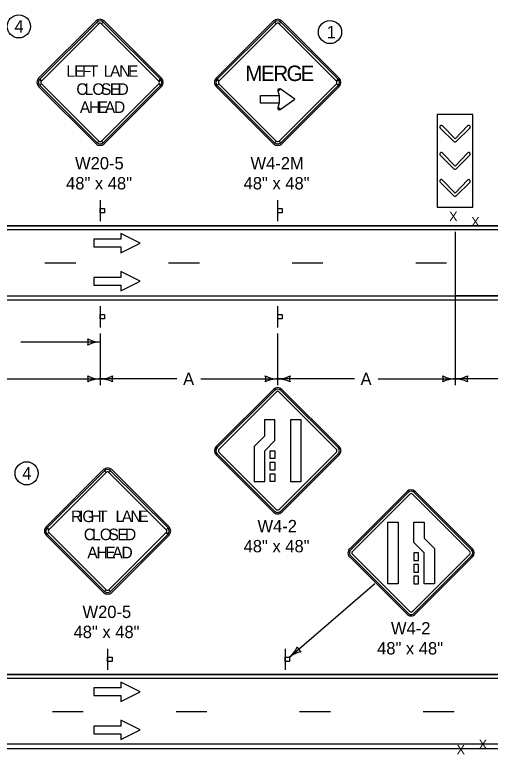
# Model space of a CAD drawing. Extents: x -1403959 to 81668, y -1400582 to 11018.
# Drawn here: x 21668 to 22284, y 6720 to 7678 of the extents above; entities that cross this region are included whole.
import ezdxf

# ---------------------------------------------------------------- set-up
doc = ezdxf.new("R2010")
doc.units = 0
for name, color, linetype in [('North Arrow', 7, 'Continuous'), ('tdBridge', 7, 'Continuous'), ('tdCiAdjCityStreetTxt', 7, 'Continuous'), ('tdCiIntDivCL', 7, 'Continuous'), ('tdCiStrucDataSec', 7, 'Continuous'), ('tdRailNorfolk_South', 7, 'Continuous')]:
    doc.layers.add(name, color=color, linetype=linetype)

# ---------------------------------------------------------------- blocks, each defined once
blk = doc.blocks.new('LT')
at = {"layer": 'tdCiStrucDataSec'}
for centre, radius, start, end in [((-3.56, 0), 1.64, 342.2666, 17.7333), ((0, 4.25), 4.25, 241.9275, 270), ((0, -4.25), 4.25, 90, 118.0725)]:
    blk.add_arc(centre, radius, start, end, dxfattribs=at)

msp = doc.modelspace()

# ---------------------------------------------------------------- linework, layer by layer
at = {"layer": 'North Arrow'}
for centre in [(21673.2, 7663.36), (22076.11, 7656.04), (21683.29, 7084.09)]:
    msp.add_circle(centre, 15, dxfattribs=at)
at = {"layer": 'tdBridge'}
for p, q in [((22438.02, 7314.03), (22238.02, 7314.03)), ((22238.02, 7314.03), (22238.02, 7309.03)), ((22238.02, 7309.03), (22438.02, 7309.03))]:
    msp.add_line(p, q, dxfattribs=at)
for points in [[(21770.34, 7387.5), (21770.34, 7377.5), (21805.34, 7377.5), (21805.34, 7370), (21830.34, 7382.5), (21805.34, 7395), (21805.34, 7387.5), (21770.34, 7387.5)], [(21770.34, 7338.08), (21770.34, 7328.08), (21805.34, 7328.08), (21805.34, 7320.58), (21830.34, 7333.08), (21805.34, 7345.58), (21805.34, 7338.08), (21770.34, 7338.08)], [(21770.34, 6806.02), (21770.34, 6796.02), (21805.34, 6796.02), (21805.34, 6788.52), (21830.34, 6801.02), (21805.34, 6813.52), (21805.34, 6806.02), (21770.34, 6806.02)], [(21770.34, 6756.61), (21770.34, 6746.61), (21805.34, 6746.61), (21805.34, 6739.11), (21830.34, 6751.61), (21805.34, 6764.11), (21805.34, 6756.61), (21770.34, 6756.61)]]:
    msp.add_lwpolyline(points, dxfattribs=at)
at = {"layer": 'tdCiAdjCityStreetTxt'}
for p, q in [((22236.54, 7513.99), (22218.92, 7531.61)), ((22236.54, 7478.7), (22218.92, 7496.32)), ((22236.54, 7443.62), (22218.92, 7461.24)), ((21037.71, 7405.03), (23944.43, 7405.03)), ((21042.71, 7400.03), (23949.43, 7400.03)), ((21032.71, 7314.03), (23939.71, 7314.03)), ((21037.71, 7309.03), (23944.43, 7309.03)), ((21037.5, 6823.56), (23944.21, 6823.56)), ((21042.5, 6818.56), (23949.21, 6818.56)), ((21031.55, 6733.5), (23938.26, 6733.5)), ((21037.5, 6727.56), (23944.21, 6727.56))]:
    msp.add_line(p, q, dxfattribs=at)
for points in [[(22221.82, 7534.53), (22221.9, 7534.45), (22238.02, 7517.49), (22254.15, 7534.47)], [(22257.15, 7531.65), (22257.09, 7531.59), (22239.48, 7513.98), (22239.46, 7513.96)], [(22221.82, 7499.24), (22221.9, 7499.16), (22238.02, 7482.19), (22254.15, 7499.17)], [(22257.15, 7496.35), (22257.09, 7496.29), (22239.48, 7478.69), (22239.46, 7478.67)], [(22221.82, 7464.16), (22221.9, 7464.08), (22238.02, 7447.11), (22254.15, 7464.09)], [(22257.15, 7461.27), (22257.09, 7461.21), (22239.48, 7443.61), (22239.46, 7443.59)], [(21707.04, 7357.03), (21747.04, 7357.03)], [(21867.04, 7357.03), (21907.04, 7357.03)], [(22027.04, 7357.03), (22067.04, 7357.03)], [(22187.04, 7357.03), (22227.04, 7357.03)], [(21716.73, 6775.56), (21756.73, 6775.56)], [(21876.73, 6775.56), (21916.73, 6775.56)], [(22036.73, 6775.56), (22076.73, 6775.56)], [(22196.73, 6775.56), (22236.73, 6775.56)]]:
    msp.add_lwpolyline(points, dxfattribs=at)
for centre, start, end in [((22220.37, 7533.07), 45.09746, 225.28103), ((22255.67, 7533.07), 316.201, 137.36018), ((22238.02, 7515.43), 224.16156, 314.60983), ((22220.37, 7497.78), 45.09746, 225.28103), ((22255.67, 7497.78), 316.201, 137.36018), ((22238.02, 7480.13), 224.16156, 314.60983), ((22220.37, 7462.7), 45.09746, 225.28103), ((22255.67, 7462.7), 316.201, 137.36018), ((22238.02, 7445.05), 224.16156, 314.60983)]:
    msp.add_arc(centre, 2.06, start, end, dxfattribs=at)
at = {"layer": 'tdCiIntDivCL'}
for p, q in [((23944.43, 7405.03), (21037.71, 7405.03)), ((22238.02, 7397), (22238.02, 7198.48)), ((22238.02, 7397), (22238.02, 7198.48)), ((21037.71, 7309.03), (23944.43, 7309.03)), ((21778.45, 7265.16), (21778.45, 7198.48)), ((21778.45, 7265.16), (21778.45, 7198.48)), ((22008.35, 7265.16), (22008.35, 7198.48)), ((22008.35, 7265.16), (22008.35, 7198.48)), ((21675.86, 7254.31), (21778.45, 7254.31)), ((21436.23, 7206.48), (21778.45, 7206.48)), ((21877.93, 7206.48), (21778.45, 7206.48)), ((21908.88, 7206.48), (22008.35, 7206.48)), ((22107.71, 7206.48), (22008.35, 7206.48)), ((22138.66, 7206.48), (22238.02, 7206.48)), ((22321.55, 7206.48), (22238.02, 7206.48)), ((23944.21, 6823.56), (21037.5, 6823.56)), ((21037.5, 6727.56), (23944.21, 6727.56))]:
    msp.add_line(p, q, dxfattribs=at)
at = {"layer": 'tdCiStrucDataSec'}
for p, q in [((21773.15, 7670.33), (21698.9, 7596.08)), ((21774.48, 7669), (21776.69, 7666.79)), ((21780.22, 7666.79), (21782.43, 7669)), ((21858, 7596.08), (21783.76, 7670.33)), ((22003.05, 7670.33), (21928.8, 7596.08)), ((22004.37, 7669), (22006.58, 7666.79)), ((22010.12, 7666.79), (22012.33, 7669)), ((22087.9, 7596.08), (22013.65, 7670.33)), ((21702.44, 7592.54), (21700.23, 7594.75)), ((21856.68, 7594.75), (21854.47, 7592.54)), ((21932.33, 7592.54), (21930.13, 7594.75)), ((22086.57, 7594.75), (22084.36, 7592.54)), ((21698.9, 7585.47), (21773.15, 7511.23)), ((21700.23, 7586.8), (21702.44, 7589.01)), ((21783.76, 7511.23), (21858, 7585.47)), ((21854.47, 7589.01), (21856.68, 7586.8)), ((21928.8, 7585.47), (22003.05, 7511.23)), ((21930.13, 7586.8), (21932.33, 7589.01)), ((22008.45, 7579.82), (22010.38, 7580.46)), ((22010.38, 7580.46), (22011.47, 7582.18)), ((22013.65, 7511.23), (22087.9, 7585.47)), ((22084.36, 7589.01), (22086.57, 7586.8)), ((22010.38, 7557.34), (22008.45, 7557.99)), ((22011.47, 7555.62), (22010.38, 7557.34)), ((21776.69, 7514.76), (21774.48, 7512.55)), ((21782.43, 7512.55), (21780.22, 7514.76)), ((22006.58, 7514.76), (22004.37, 7512.55)), ((22012.33, 7512.55), (22010.12, 7514.76)), ((21928.79, 7118.68), (22003.04, 7192.93)), ((22003.04, 7192.93), (21928.79, 7118.68)), ((21930.12, 7117.36), (22004.36, 7191.6)), ((22006.57, 7189.39), (21932.33, 7115.15)), ((22003.04, 7192.93), (22003.04, 7192.93)), ((22006.57, 7189.39), (22006.57, 7189.4)), ((22084.36, 7115.15), (22010.11, 7189.39)), ((22012.32, 7191.6), (22086.56, 7117.36)), ((22013.64, 7192.93), (22087.89, 7118.68)), ((22087.89, 7118.68), (22013.64, 7192.93)), ((21932.33, 7111.61), (22006.57, 7037.36)), ((22010.11, 7037.36), (22084.36, 7111.61)), ((22003.04, 7033.83), (21928.79, 7108.08)), ((21928.79, 7108.08), (22003.04, 7033.83)), ((22004.36, 7035.15), (21930.12, 7109.4)), ((22086.56, 7109.4), (22012.32, 7035.15)), ((22087.89, 7108.08), (22013.64, 7033.83)), ((22013.64, 7033.83), (22087.89, 7108.08)), ((21782.84, 7088.85), (21708.6, 7014.61)), ((21784.17, 7087.53), (21786.38, 7085.32)), ((21789.91, 7085.32), (21792.12, 7087.53)), ((21867.69, 7014.61), (21793.45, 7088.85)), ((22175.84, 7060.56), (22101.59, 6986.31)), ((22101.59, 6986.31), (22175.84, 7060.56)), ((22177.17, 7059.23), (22102.92, 6984.98)), ((22105.13, 6982.77), (22179.38, 7057.02)), ((22182.91, 7057.02), (22182.91, 7057.02)), ((22182.91, 7057.02), (22257.16, 6982.77)), ((22259.37, 6984.98), (22185.12, 7059.23)), ((22260.7, 6986.31), (22186.45, 7060.56)), ((22186.45, 7060.56), (22260.7, 6986.31)), ((22186.45, 7060.56), (22186.45, 7060.56)), ((21712.13, 7011.07), (21709.92, 7013.28)), ((21709.92, 7005.33), (21712.13, 7007.54)), ((21866.37, 7013.28), (21864.16, 7011.07)), ((21864.16, 7007.54), (21866.37, 7005.33)), ((21708.6, 7004), (21782.84, 6929.75)), ((21793.45, 6929.75), (21867.69, 7004)), ((22102.92, 6977.03), (22177.17, 6902.78)), ((22179.38, 6904.99), (22105.13, 6979.24)), ((22257.16, 6979.24), (22182.91, 6904.99)), ((22185.12, 6902.78), (22259.37, 6977.03)), ((22101.59, 6975.7), (22175.84, 6901.45)), ((22175.84, 6901.45), (22101.59, 6975.7)), ((22186.45, 6901.45), (22260.7, 6975.7)), ((22260.7, 6975.7), (22186.45, 6901.45)), ((22023.76, 6845.89), (22134.13, 6941.23)), ((21786.38, 6933.29), (21784.17, 6931.08)), ((21792.12, 6931.08), (21789.91, 6933.29))]:
    msp.add_line(p, q, dxfattribs=at)
for points in [[(21774.48, 7669), (21700.23, 7594.75), (21702.44, 7592.54), (21776.69, 7666.79), (21774.48, 7669)], [(21856.68, 7594.75), (21782.43, 7669), (21780.22, 7666.79), (21854.47, 7592.54), (21856.68, 7594.75)], [(22004.37, 7669), (21930.13, 7594.75), (21932.33, 7592.54), (22006.58, 7666.79), (22004.37, 7669)], [(22086.57, 7594.75), (22012.33, 7669), (22010.12, 7666.79), (22084.36, 7592.54), (22086.57, 7594.75)], [(21700.23, 7586.8), (21774.48, 7512.55), (21776.69, 7514.76), (21702.44, 7589.01), (21700.23, 7586.8)], [(21782.43, 7512.55), (21856.68, 7586.8), (21854.47, 7589.01), (21780.22, 7514.76), (21782.43, 7512.55)], [(21930.13, 7586.8), (22004.37, 7512.55), (22006.58, 7514.76), (21932.33, 7589.01), (21930.13, 7586.8)], [(22030.69, 7568.9), (22011.47, 7582.18), (22010.38, 7580.46), (22008.45, 7579.82), (22010.44, 7573.9), (22010.44, 7563.9), (22008.45, 7557.99), (22010.38, 7557.34), (22011.47, 7555.62), (22030.69, 7568.9)], [(22012.33, 7512.55), (22086.57, 7586.8), (22084.36, 7589.01), (22010.12, 7514.76), (22012.33, 7512.55)], [(21986.01, 7563.9), (21986.01, 7573.9), (22010.44, 7573.9), (22010.44, 7563.9), (21986.01, 7563.9)], [(22215.08, 7549.17), (22215.08, 7429.17), (22260.96, 7429.17), (22260.96, 7549.17)], [(21991.34, 7132.22), (21978.09, 7118.97), (21978.09, 7073.38), (21991.59, 7073.38), (21991.59, 7113.38), (22004.84, 7126.63), (22004.84, 7153.38), (21991.34, 7153.38)], [(22025.09, 7153.38), (22025.09, 7073.38), (22038.59, 7073.38), (22038.59, 7153.38)], [(21998.84, 7113.38), (22004.84, 7113.38), (22004.84, 7103.38), (21998.84, 7103.38)], [(21998.84, 7098.38), (22004.84, 7098.38), (22004.84, 7088.38), (21998.84, 7088.38)], [(21784.17, 7087.53), (21709.92, 7013.28), (21712.13, 7011.07), (21786.38, 7085.32), (21784.17, 7087.53)], [(21866.37, 7013.28), (21792.12, 7087.53), (21789.91, 7085.32), (21864.16, 7011.07), (21866.37, 7013.28)], [(21998.84, 7083.38), (22004.84, 7083.38), (22004.84, 7073.38), (21998.84, 7073.38)], [(22164.39, 7021.01), (22164.39, 6941), (22150.89, 6941), (22150.89, 7021.01)], [(22198.15, 6999.85), (22211.4, 6986.6), (22211.4, 6941), (22197.9, 6941), (22197.9, 6981.01), (22184.65, 6994.26), (22184.65, 7021.01), (22198.15, 7021.01)], [(21709.92, 7005.33), (21784.17, 6931.08), (21786.38, 6933.29), (21712.13, 7007.54), (21709.92, 7005.33)], [(21792.12, 6931.08), (21866.37, 7005.33), (21864.16, 7007.54), (21789.91, 6933.29), (21792.12, 6931.08)], [(22190.65, 6981.01), (22184.65, 6981.01), (22184.65, 6971.01), (22190.65, 6971.01)], [(22190.65, 6966.01), (22184.65, 6966.01), (22184.65, 6956.01), (22190.65, 6956.01)], [(22190.65, 6951.01), (22184.65, 6951.01), (22184.65, 6941), (22190.65, 6941)]]:
    msp.add_lwpolyline(points, close=True, dxfattribs=at)
for points in [[(22004.36, 7191.6), (21930.12, 7117.36)], [(22006.57, 7189.4), (21932.32, 7115.15)], [(22084.36, 7115.15), (22010.11, 7189.4)], [(22086.56, 7117.36), (22012.32, 7191.6)], [(21932.32, 7111.61), (22006.57, 7037.36)], [(22010.11, 7037.36), (22084.36, 7111.61)], [(21930.12, 7109.4), (22004.36, 7035.15)], [(22012.32, 7035.15), (22086.56, 7109.4)], [(22102.92, 6984.98), (22177.17, 7059.23)], [(22105.13, 6982.77), (22179.38, 7057.02)], [(22182.91, 7057.02), (22257.16, 6982.77)], [(22185.12, 7059.23), (22259.37, 6984.98)], [(22177.17, 6902.78), (22102.92, 6977.03)], [(22179.38, 6904.99), (22105.13, 6979.24)], [(22257.16, 6979.24), (22182.91, 6904.99)], [(22259.37, 6977.03), (22185.12, 6902.78)]]:
    msp.add_lwpolyline(points, dxfattribs=at)
for centre, radius, start, end in [((21778.45, 7665.02), 7.5, 44.99999, 134.99974), ((21778.45, 7665.02), 5.62, 44.99999, 134.99974), ((21778.45, 7665.02), 2.5, 44.99999, 134.99974), ((22008.35, 7665.02), 7.5, 44.99999, 134.99974), ((22008.35, 7665.02), 5.62, 44.99999, 134.99974), ((22008.35, 7665.02), 2.5, 44.99999, 134.99974), ((21704.21, 7590.78), 7.5, 134.99974, 224.99995), ((21704.21, 7590.78), 5.62, 134.99974, 224.99995), ((21704.21, 7590.78), 2.5, 134.99974, 224.99995), ((21852.7, 7590.78), 2.5, 315.00016, 44.9998), ((21852.7, 7590.78), 5.62, 315.00016, 44.9998), ((21852.7, 7590.78), 7.5, 315.00016, 44.9998), ((21934.1, 7590.78), 7.5, 134.99974, 224.99995), ((21934.1, 7590.78), 5.62, 134.99974, 224.99995), ((21934.1, 7590.78), 2.5, 134.99974, 224.99995), ((22082.59, 7590.78), 2.5, 315.00016, 44.9998), ((22082.59, 7590.78), 5.62, 315.00016, 44.9998), ((22082.59, 7590.78), 7.5, 315.00016, 44.9998), ((22010.38, 7580.46), 2.03, 57.68768, 198.58144), ((22010.38, 7557.34), 2.03, 161.41825, 302.31259), ((21778.45, 7516.53), 2.5, 224.99995, 315.00016), ((22008.35, 7516.53), 2.5, 224.99995, 315.00016), ((21778.45, 7516.53), 7.5, 224.99995, 315.00016), ((21778.45, 7516.53), 5.62, 224.99995, 315.00016), ((22008.35, 7516.53), 7.5, 224.99995, 315.00016), ((22008.35, 7516.53), 5.62, 224.99995, 315.00016), ((22008.34, 7187.63), 7.5, 45.00026, 135.00001), ((22008.34, 7187.63), 7.5, 45.00026, 135.00001), ((22008.34, 7187.63), 5.63, 45.00026, 135.00001), ((22008.34, 7187.63), 5.63, 45.00026, 135.00001), ((22008.34, 7187.63), 2.5, 45.00026, 135.00001), ((22008.34, 7187.63), 2.5, 45.00026, 135.00001), ((21934.09, 7113.38), 7.5, 135.0002, 224.99984), ((21934.09, 7113.38), 7.5, 135.0002, 224.99984), ((21934.09, 7113.38), 5.63, 135.0002, 224.99984), ((21934.09, 7113.38), 5.63, 135.0002, 224.99984), ((21934.09, 7113.38), 2.5, 135.0002, 224.99984), ((21934.09, 7113.38), 2.5, 135.0002, 224.99984), ((22082.59, 7113.38), 2.5, 315.00005, 45.00026), ((22082.59, 7113.38), 2.5, 315.00005, 45.00026), ((22082.59, 7113.38), 5.63, 315.00005, 45.00026), ((22082.59, 7113.38), 5.63, 315.00005, 45.00026), ((22082.59, 7113.38), 7.5, 315.00005, 45.00026), ((22082.59, 7113.38), 7.5, 315.00005, 45.00026), ((21788.14, 7083.55), 7.5, 44.99999, 134.99974), ((21788.14, 7083.55), 5.62, 44.99999, 134.99974), ((21788.14, 7083.55), 2.5, 44.99999, 134.99974), ((22181.15, 7055.25), 7.5, 44.99999, 134.99974), ((22181.15, 7055.25), 7.5, 44.99999, 134.99974), ((22181.15, 7055.25), 5.63, 44.99999, 134.99974), ((22181.15, 7055.25), 5.63, 44.99999, 134.99974), ((22181.15, 7055.25), 2.5, 44.99999, 134.99974), ((22181.15, 7055.25), 2.5, 44.99999, 134.99974), ((22008.34, 7039.13), 7.5, 224.99984, 315.00005), ((22008.34, 7039.13), 7.5, 224.99984, 315.00005), ((22008.34, 7039.13), 5.63, 224.99984, 315.00005), ((22008.34, 7039.13), 5.63, 224.99984, 315.00005), ((22008.34, 7039.13), 2.5, 224.99984, 315.00005), ((22008.34, 7039.13), 2.5, 224.99984, 315.00005), ((21713.9, 7009.3), 7.5, 134.99974, 224.99995), ((21713.9, 7009.3), 5.62, 134.99974, 224.99995), ((21713.9, 7009.3), 2.5, 134.99974, 224.99995), ((21862.39, 7009.3), 2.5, 315.00016, 44.9998), ((21862.39, 7009.3), 5.62, 315.00016, 44.9998), ((21862.39, 7009.3), 7.5, 315.00016, 44.9998), ((22106.9, 6981.01), 7.5, 134.99974, 224.99995), ((22106.9, 6981.01), 7.5, 134.99974, 224.99995), ((22255.39, 6981.01), 7.5, 315.00016, 44.9998), ((22255.39, 6981.01), 7.5, 315.00016, 44.9998), ((22106.9, 6981.01), 5.63, 134.99974, 224.99995), ((22106.9, 6981.01), 5.63, 134.99974, 224.99995), ((22106.9, 6981.01), 2.5, 134.99974, 224.99995), ((22106.9, 6981.01), 2.5, 134.99974, 224.99995), ((22255.39, 6981.01), 2.5, 315.00016, 44.9998), ((22255.39, 6981.01), 2.5, 315.00016, 44.9998), ((22255.39, 6981.01), 5.63, 315.00016, 44.9998), ((22255.39, 6981.01), 5.63, 315.00016, 44.9998), ((21788.14, 6935.06), 7.5, 224.99995, 315.00016), ((21788.14, 6935.06), 5.62, 224.99995, 315.00016), ((21788.14, 6935.06), 2.5, 224.99995, 315.00016), ((22181.15, 6906.76), 7.5, 224.99995, 315.00016), ((22181.15, 6906.76), 7.5, 224.99995, 315.00016), ((22181.15, 6906.76), 5.63, 224.99995, 315.00016), ((22181.15, 6906.76), 5.63, 224.99995, 315.00016), ((22181.15, 6906.76), 2.5, 224.99995, 315.00016), ((22181.15, 6906.76), 2.5, 224.99995, 315.00016)]:
    msp.add_arc(centre, radius, start, end, dxfattribs=at)
at = {"layer": 'tdRailNorfolk_South'}
for p, q in [((21778.45, 7438.18), (21778.45, 7410.68)), ((22008.35, 7438.18), (22008.35, 7410.68)), ((21778.45, 7300.66), (21778.45, 7273.16)), ((22008.35, 7300.66), (22008.35, 7273.16)), ((21788.14, 6856.71), (21788.14, 6829.21)), ((22018.04, 6856.71), (22018.04, 6829.21))]:
    msp.add_line(p, q, dxfattribs=at)
for points in [[(21778.55, 7421.74), (21778.55, 7427.36), (21784.17, 7427.36), (21784.17, 7421.74)], [(22008.44, 7421.74), (22008.44, 7427.36), (22014.07, 7427.36), (22014.07, 7421.74)], [(21770.34, 7387.5), (21770.34, 7377.5), (21805.34, 7377.5), (21805.34, 7370), (21830.34, 7382.5), (21805.34, 7395), (21805.34, 7387.5)], [(21770.34, 7338.08), (21770.34, 7328.08), (21805.34, 7328.08), (21805.34, 7320.58), (21830.34, 7333.08), (21805.34, 7345.58), (21805.34, 7338.08)], [(21778.55, 7284.21), (21778.55, 7289.83), (21784.17, 7289.83), (21784.17, 7284.21)], [(22008.44, 7284.21), (22008.44, 7289.83), (22014.07, 7289.83), (22014.07, 7284.21)], [(21788.24, 6840.26), (21788.24, 6845.89), (21793.86, 6845.89), (21793.86, 6840.26)], [(22018.13, 6840.26), (22018.13, 6845.89), (22023.76, 6845.89), (22023.76, 6840.26)], [(21770.34, 6806.02), (21770.34, 6796.02), (21805.34, 6796.02), (21805.34, 6788.52), (21830.34, 6801.02), (21805.34, 6813.52), (21805.34, 6806.02)], [(21770.34, 6756.61), (21770.34, 6746.61), (21805.34, 6746.61), (21805.34, 6739.11), (21830.34, 6751.61), (21805.34, 6764.11), (21805.34, 6756.61)]]:
    msp.add_lwpolyline(points, close=True, dxfattribs=at)

# ---------------------------------------------------------------- block references
at = {"layer": 'tdCiIntDivCL', "xscale": 7.999600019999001, "yscale": 7.999200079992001}
for p in [(21778.45, 7254.31), (21778.45, 7206.48), (22008.35, 7206.48), (22238.02, 7206.48)]:
    msp.add_blockref('LT', p, dxfattribs=at)
at = {"layer": 'tdCiIntDivCL', "xscale": 7.999600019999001, "yscale": 7.999200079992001, "rotation": 180}
for p in [(21778.45, 7206.48), (22008.35, 7206.48), (22238.02, 7206.48)]:
    msp.add_blockref('LT', p, dxfattribs=at)
at = {"layer": 'tdCiStrucDataSec', "xscale": 7.999600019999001, "yscale": 7.999200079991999, "rotation": -140.56116063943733}
msp.add_blockref('LT', (22023.76, 6845.89), dxfattribs=at)

# ---------------------------------------------------------------- texts
at = {"layer": 'North Arrow'}
for s, p in [('4', (21667.53, 7655.36)), ('1', (22071.95, 7648.04)), ('4', (21677.62, 7076.09))]:
    msp.add_text(s, height=16, dxfattribs=at).set_placement(p)
at = {"layer": 'tdCiIntDivCL'}
for p in [(21885.93, 7198.48), (22115.71, 7198.48)]:
    msp.add_text('A', height=16, dxfattribs=at).set_placement(p)
at = {"layer": 'tdCiStrucDataSec'}
for s, height, p in [('L', 15, (21734.85, 7597.96)), ('E', 15, (21744.88, 7597.96)), ('F', 15, (21754.91, 7597.96)), ('T', 15, (21764.11, 7597.96)), ('L', 15, (21782.94, 7597.96)), ('A', 15, (21791.29, 7597.96)), ('N', 15, (21803.2, 7597.96)), ('E', 15, (21814.56, 7597.96)), ('M', 20, (21966.47, 7592.5)), ('E', 20, (21986.67, 7592.5)), ('R', 20, (22002.65, 7592.5)), ('G', 20, (22019.87, 7592.5)), ('E', 20, (22038.04, 7592.5)), ('C', 15, (21747.67, 7574.53)), ('O', 15, (21768.44, 7574.53)), ('S', 15, (21779.64, 7574.53)), ('L', 15, (21758.4, 7574.53)), ('E', 15, (21791, 7574.53)), ('D', 15, (21801.04, 7574.53)), ('A', 15, (21752.21, 7551.09)), ('H', 15, (21764.1, 7551.09)), ('E', 15, (21775.43, 7551.09)), ('A', 15, (21784.61, 7551.09)), ('D', 15, (21796.49, 7551.09)), ('W20-5', 16, (21745.99, 7478.03)), ('W4-2M', 16, (21973.19, 7478.03)), ('48" x 48"', 16, (21734.39, 7452.03)), ('48" x 48"', 16, (21964.28, 7452.03)), ('X', 12, (22230.47, 7411)), ('X', 12, (22259.04, 7404.15)), ('R', 15, (21740.66, 7020.87)), ('I', 15, (21751.11, 7020.87)), ('G', 15, (21755.46, 7020.87)), ('H', 15, (21765.9, 7020.87)), ('T', 15, (21775.91, 7020.87)), ('L', 15, (21798.41, 7020.87)), ('A', 15, (21806.51, 7020.87)), ('N', 15, (21817.68, 7020.87)), ('E', 15, (21828.13, 7020.87)), ('W4-2', 16, (21982.24, 7007.71)), ('C', 15, (21757.36, 6997.43)), ('L', 15, (21768.09, 6997.43)), ('O', 15, (21778.13, 6997.43)), ('S', 15, (21789.33, 6997.43)), ('E', 15, (21800.69, 6997.43)), ('D', 15, (21810.73, 6997.43)), ('48" x 48"', 16, (21964.27, 6981.71)), ('A', 15, (21761.9, 6973.99)), ('H', 15, (21773.79, 6973.99)), ('E', 15, (21785.12, 6973.99)), ('A', 15, (21794.3, 6973.99)), ('D', 15, (21806.18, 6973.99)), ('W20-5', 16, (21755.68, 6896.56)), ('W4-2', 16, (22155.04, 6875.33)), ('48" x 48"', 16, (21744.08, 6870.56)), ('48" x 48"', 16, (22137.08, 6849.33)), ('X', 12, (22268.73, 6726.93)), ('X', 12, (22240.16, 6720.07))]:
    msp.add_text(s, height=height, dxfattribs=at).set_placement(p)

doc.saveas('drawing.dxf')
